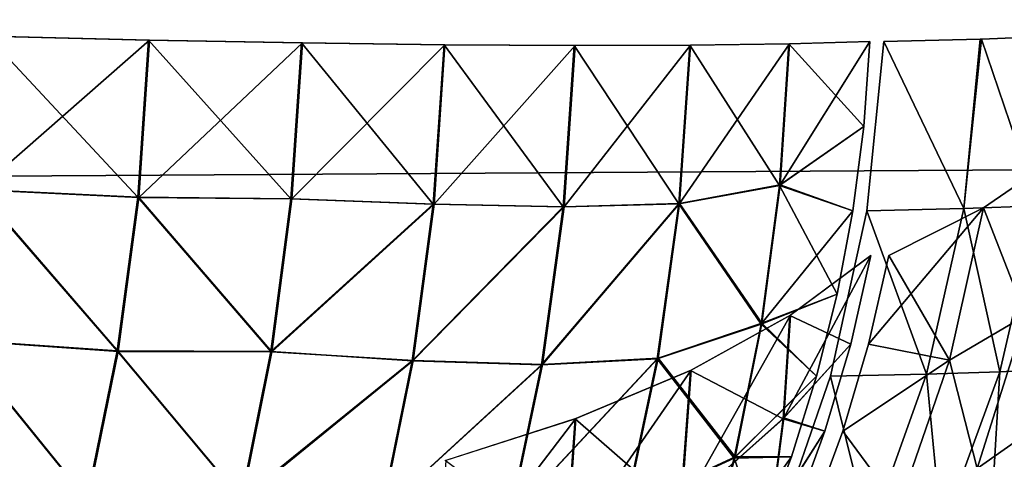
# Model space of a CAD drawing. Header units: millimetres. Extents: x -125 to 125, y -4 to 54.
# Tile 508 of 612: x 76.155 to 77.621, y -0.716 to -0.06. Entities that reach past the tile are written whole.
import ezdxf

# ---------------------------------------------------------------- set-up
doc = ezdxf.new("R2010")
doc.units = ezdxf.units.MM
doc.header["$LTSCALE"] = 65.185185
for name, color, linetype in [('10', 7, 'CONTINUOUS'), ('100', 7, 'CONTINUOUS'), ('101', 7, 'CONTINUOUS'), ('102', 7, 'CONTINUOUS'), ('8', 7, 'CONTINUOUS'), ('87', 7, 'CONTINUOUS'), ('88', 7, 'CONTINUOUS'), ('89', 7, 'CONTINUOUS'), ('90', 7, 'CONTINUOUS'), ('99', 7, 'CONTINUOUS')]:
    doc.layers.add(name, color=color, linetype=linetype)

msp = doc.modelspace()

# ---------------------------------------------------------------- linework, layer by layer
at = {"layer": '10', "color": 7, "linetype": 'Continuous'}
for points in [[(123.901, 0, -124.9), (-123.8345, -1.5218, -124.8336), (-123.901, 0, -124.9), (123.901, 0, -124.9)], [(123.8345, -1.5218, -124.8336), (-123.8345, -1.5218, -124.8336), (123.901, 0, -124.9), (123.8345, -1.5218, -124.8336)]]:
    msp.add_3dface(points, dxfattribs=at)
at = {"layer": '100', "color": 7, "linetype": 'Continuous'}
for points in [[(77.653, -0.5015, -108.3097), (77.698, -0.2667, -108.2998), (77.5901, -0.3407, -107.9392), (77.653, -0.5015, -108.3097)], [(77.5395, -0.5677, -107.9551), (77.5901, -0.3407, -107.9392), (77.4189, -0.5442, -107.6027), (77.5395, -0.5677, -107.9551)], [(77.5901, -0.3407, -107.9392), (77.4491, -0.4119, -107.5902), (77.4189, -0.5442, -107.6027), (77.5901, -0.3407, -107.9392)], [(77.653, -0.5015, -108.3097), (77.5901, -0.3407, -107.9392), (77.5395, -0.5677, -107.9551), (77.653, -0.5015, -108.3097)], [(77.5809, -0.7293, -108.3256), (77.653, -0.5015, -108.3097), (77.5395, -0.5677, -107.9551), (77.5809, -0.7293, -108.3256)], [(77.5809, -0.7293, -108.3256), (77.6663, -0.6694, -108.6818), (77.653, -0.5015, -108.3097), (77.5809, -0.7293, -108.3256)], [(77.3806, -0.674, -107.6186), (77.5395, -0.5677, -107.9551), (77.4189, -0.5442, -107.6027), (77.3806, -0.674, -107.6186)], [(77.464, -0.7871, -107.9788), (77.5395, -0.5677, -107.9551), (77.3806, -0.674, -107.6186), (77.464, -0.7871, -107.9788)], [(77.464, -0.7871, -107.9788), (77.5809, -0.7293, -108.3256), (77.5395, -0.5677, -107.9551), (77.464, -0.7871, -107.9788)], [(77.3341, -0.8007, -107.6378), (77.464, -0.7871, -107.9788), (77.3806, -0.674, -107.6186), (77.3341, -0.8007, -107.6378)], [(77.5708, -0.8955, -108.6944), (77.6278, -0.8429, -109.0487), (77.6663, -0.6694, -108.6818), (77.5708, -0.8955, -108.6944)], [(77.5708, -0.8955, -108.6944), (77.6663, -0.6694, -108.6818), (77.5809, -0.7293, -108.3256), (77.5708, -0.8955, -108.6944)]]:
    msp.add_3dface(points, dxfattribs=at)
at = {"layer": '101', "color": 7, "linetype": 'Continuous'}
for points in [[(77.3925, -0.5442, -107.5388), (77.4227, -0.4119, -107.5263), (77.2928, -0.654, -107.4058), (77.3925, -0.5442, -107.5388)], [(77.2928, -0.654, -107.4058), (77.4227, -0.4119, -107.5263), (77.3026, -0.5008, -107.3267), (77.2928, -0.654, -107.4058)], [(77.3026, -0.5008, -107.3267), (77.1551, -0.5826, -107.1403), (77.1398, -0.7908, -107.2511), (77.3026, -0.5008, -107.3267)], [(77.2928, -0.654, -107.4058), (77.3026, -0.5008, -107.3267), (77.1398, -0.7908, -107.2511), (77.2928, -0.654, -107.4058)], [(77.3541, -0.674, -107.5547), (77.3925, -0.5442, -107.5388), (77.2928, -0.654, -107.4058), (77.3541, -0.674, -107.5547)], [(77.1398, -0.7908, -107.2511), (77.1551, -0.5826, -107.1403), (76.9695, -0.8506, -107.0746), (77.1398, -0.7908, -107.2511)], [(77.1551, -0.5826, -107.1403), (76.9832, -0.6551, -106.9718), (76.9695, -0.8506, -107.0746), (77.1551, -0.5826, -107.1403)], [(76.9695, -0.8506, -107.0746), (76.9832, -0.6551, -106.9718), (76.7745, -0.9283, -106.9356), (76.9695, -0.8506, -107.0746)], [(76.9832, -0.6551, -106.9718), (76.7897, -0.7173, -106.8239), (76.7745, -0.9283, -106.9356), (76.9832, -0.6551, -106.9718)], [(77.2742, -0.7996, -107.4967), (77.2928, -0.654, -107.4058), (77.1398, -0.7908, -107.2511), (77.2742, -0.7996, -107.4967)], [(77.2742, -0.7996, -107.4967), (77.3541, -0.674, -107.5547), (77.2928, -0.654, -107.4058), (77.2742, -0.7996, -107.4967)], [(77.3077, -0.8007, -107.5739), (77.3541, -0.674, -107.5547), (77.2742, -0.7996, -107.4967), (77.3077, -0.8007, -107.5739)]]:
    msp.add_3dface(points, dxfattribs=at)
at = {"layer": '102', "color": 7, "linetype": 'Continuous'}
for points in [[(76.0916, -0.3135, -111.8844), (76.1071, -0.0849, -111.9041), (76.3307, -0.3248, -111.8059), (76.0916, -0.3135, -111.8844)], [(76.1071, -0.0849, -111.9041), (76.3465, -0.0906, -111.8261), (76.3307, -0.3248, -111.8059), (76.1071, -0.0849, -111.9041)], [(76.3307, -0.3248, -111.8059), (76.3465, -0.0906, -111.8261), (76.5588, -0.3271, -111.6988), (76.3307, -0.3248, -111.8059)], [(76.3465, -0.0906, -111.8261), (76.5743, -0.0948, -111.7185), (76.5588, -0.3271, -111.6988), (76.3465, -0.0906, -111.8261)], [(76.5588, -0.3271, -111.6988), (76.5743, -0.0948, -111.7185), (76.7707, -0.3355, -111.5628), (76.5588, -0.3271, -111.6988)], [(76.5743, -0.0948, -111.7185), (76.7868, -0.0975, -111.5832), (76.7707, -0.3355, -111.5628), (76.5743, -0.0948, -111.7185)], [(76.7707, -0.3355, -111.5628), (76.7868, -0.0975, -111.5832), (76.9641, -0.3394, -111.4013), (76.7707, -0.3355, -111.5628)], [(76.7868, -0.0975, -111.5832), (76.9806, -0.0986, -111.4223), (76.9641, -0.3394, -111.4013), (76.7868, -0.0975, -111.5832)], [(76.9641, -0.3394, -111.4013), (76.9806, -0.0986, -111.4223), (77.1364, -0.3346, -111.2175), (76.9641, -0.3394, -111.4013)], [(76.9806, -0.0986, -111.4223), (77.1527, -0.0982, -111.2383), (77.1364, -0.3346, -111.2175), (76.9806, -0.0986, -111.4223)], [(77.1364, -0.3346, -111.2175), (77.1527, -0.0982, -111.2383), (77.2862, -0.3073, -111.0163), (77.1364, -0.3346, -111.2175)], [(77.1527, -0.0982, -111.2383), (77.3003, -0.0962, -111.0342), (77.2862, -0.3073, -111.0163), (77.1527, -0.0982, -111.2383)], [(77.2862, -0.3073, -111.0163), (77.3003, -0.0962, -111.0342), (77.412, -0.2193, -110.8092), (77.2862, -0.3073, -111.0163)], [(77.3003, -0.0962, -111.0342), (77.421, -0.0927, -110.8133), (77.412, -0.2193, -110.8092), (77.3003, -0.0962, -111.0342)], [(77.3957, -0.3451, -110.8016), (77.2862, -0.3073, -111.0163), (77.412, -0.2193, -110.8092), (77.3957, -0.3451, -110.8016)], [(77.259, -0.5142, -110.9776), (77.1364, -0.3346, -111.2175), (77.2862, -0.3073, -111.0163), (77.259, -0.5142, -110.9776)], [(77.259, -0.5142, -110.9776), (77.2862, -0.3073, -111.0163), (77.3723, -0.4694, -110.7906), (77.259, -0.5142, -110.9776)], [(77.3723, -0.4694, -110.7906), (77.2862, -0.3073, -111.0163), (77.3957, -0.3451, -110.8016), (77.3723, -0.4694, -110.7906)], [(76.0615, -0.5374, -111.8415), (76.0916, -0.3135, -111.8844), (76.3, -0.5542, -111.7623), (76.0615, -0.5374, -111.8415)], [(76.3, -0.5542, -111.7623), (76.0916, -0.3135, -111.8844), (76.3307, -0.3248, -111.8059), (76.3, -0.5542, -111.7623)], [(76.3, -0.5542, -111.7623), (76.3307, -0.3248, -111.8059), (76.5289, -0.555, -111.6564), (76.3, -0.5542, -111.7623)], [(76.5289, -0.555, -111.6564), (76.3307, -0.3248, -111.8059), (76.5588, -0.3271, -111.6988), (76.5289, -0.555, -111.6564)], [(76.5289, -0.555, -111.6564), (76.5588, -0.3271, -111.6988), (76.7707, -0.3355, -111.5628), (76.5289, -0.555, -111.6564)], [(76.7395, -0.5688, -111.5184), (76.5289, -0.555, -111.6564), (76.7707, -0.3355, -111.5628), (76.7395, -0.5688, -111.5184)], [(76.7395, -0.5688, -111.5184), (76.7707, -0.3355, -111.5628), (76.9641, -0.3394, -111.4013), (76.7395, -0.5688, -111.5184)], [(76.9319, -0.5751, -111.3554), (76.9641, -0.3394, -111.4013), (77.1364, -0.3346, -111.2175), (76.9319, -0.5751, -111.3554)], [(77.1044, -0.5659, -111.1719), (76.9319, -0.5751, -111.3554), (77.1364, -0.3346, -111.2175), (77.1044, -0.5659, -111.1719)], [(77.1044, -0.5659, -111.1719), (77.1364, -0.3346, -111.2175), (77.259, -0.5142, -110.9776), (77.1044, -0.5659, -111.1719)], [(76.9319, -0.5751, -111.3554), (76.7395, -0.5688, -111.5184), (76.9641, -0.3394, -111.4013), (76.9319, -0.5751, -111.3554)], [(77.3417, -0.5919, -110.7764), (77.259, -0.5142, -110.9776), (77.3723, -0.4694, -110.7906), (77.3417, -0.5919, -110.7764)], [(77.2189, -0.7142, -110.9188), (77.1044, -0.5659, -111.1719), (77.259, -0.5142, -110.9776), (77.2189, -0.7142, -110.9188)], [(77.2189, -0.7142, -110.9188), (77.259, -0.5142, -110.9776), (77.3417, -0.5919, -110.7764), (77.2189, -0.7142, -110.9188)], [(76.0171, -0.7533, -111.7762), (76.0615, -0.5374, -111.8415), (76.2548, -0.7757, -111.6958), (76.0171, -0.7533, -111.7762)], [(76.2548, -0.7757, -111.6958), (76.0615, -0.5374, -111.8415), (76.3, -0.5542, -111.7623), (76.2548, -0.7757, -111.6958)], [(76.2548, -0.7757, -111.6958), (76.3, -0.5542, -111.7623), (76.4849, -0.7752, -111.5917), (76.2548, -0.7757, -111.6958)], [(76.4849, -0.7752, -111.5917), (76.3, -0.5542, -111.7623), (76.5289, -0.555, -111.6564), (76.4849, -0.7752, -111.5917)], [(76.4849, -0.7752, -111.5917), (76.5289, -0.555, -111.6564), (76.7395, -0.5688, -111.5184), (76.4849, -0.7752, -111.5917)], [(76.6935, -0.7939, -111.4508), (76.4849, -0.7752, -111.5917), (76.7395, -0.5688, -111.5184), (76.6935, -0.7939, -111.4508)], [(76.6935, -0.7939, -111.4508), (76.7395, -0.5688, -111.5184), (76.9319, -0.5751, -111.3554), (76.6935, -0.7939, -111.4508)], [(76.8844, -0.8021, -111.2853), (76.9319, -0.5751, -111.3554), (77.1044, -0.5659, -111.1719), (76.8844, -0.8021, -111.2853)], [(77.0573, -0.7884, -111.1023), (76.8844, -0.8021, -111.2853), (77.1044, -0.5659, -111.1719), (77.0573, -0.7884, -111.1023)], [(77.0573, -0.7884, -111.1023), (77.1044, -0.5659, -111.1719), (77.2189, -0.7142, -110.9188), (77.0573, -0.7884, -111.1023)], [(76.8844, -0.8021, -111.2853), (76.6935, -0.7939, -111.4508), (76.9319, -0.5751, -111.3554), (76.8844, -0.8021, -111.2853)], [(77.3042, -0.712, -110.7589), (77.2189, -0.7142, -110.9188), (77.3417, -0.5919, -110.7764), (77.3042, -0.712, -110.7589)], [(77.1666, -0.9045, -110.8406), (77.0573, -0.7884, -111.1023), (77.2189, -0.7142, -110.9188), (77.1666, -0.9045, -110.8406)], [(77.1666, -0.9045, -110.8406), (77.2189, -0.7142, -110.9188), (77.2598, -0.8292, -110.7382), (77.1666, -0.9045, -110.8406)], [(77.2598, -0.8292, -110.7382), (77.2189, -0.7142, -110.9188), (77.3042, -0.712, -110.7589), (77.2598, -0.8292, -110.7382)]]:
    msp.add_3dface(points, dxfattribs=at)
at = {"layer": '8', "color": 7, "linetype": 'Continuous'}
for points in [[(-123.8345, -1.5218, 124.8336), (123.8345, -1.5218, 124.8336), (-123.901, 0, 124.9), (-123.8345, -1.5218, 124.8336)], [(-123.901, 0, 124.9), (123.8345, -1.5218, 124.8336), (123.901, 0, 124.9), (-123.901, 0, 124.9)]]:
    msp.add_3dface(points, dxfattribs=at)
at = {"layer": '87', "color": 7, "linetype": 'Continuous'}
for points in [[(77.6934, -0.0848, 110.0648), (77.5871, -0.0891, 110.4142), (77.6718, -0.3377, 110.0401), (77.6934, -0.0848, 110.0648)], [(77.4416, -0.0927, 110.7691), (77.4164, -0.3451, 110.7573), (77.5612, -0.3418, 110.405), (77.4416, -0.0927, 110.7691)], [(77.5854, -0.0891, 110.4189), (77.4416, -0.0927, 110.7691), (77.5612, -0.3418, 110.405), (77.5854, -0.0891, 110.4189)], [(77.5871, -0.0891, 110.4142), (77.5612, -0.3418, 110.405), (77.6718, -0.3377, 110.0401), (77.5871, -0.0891, 110.4142)], [(77.5871, -0.0891, 110.4142), (77.5854, -0.0891, 110.4189), (77.5612, -0.3418, 110.405), (77.5871, -0.0891, 110.4142)], [(77.4164, -0.3451, 110.7573), (77.3624, -0.5919, 110.7321), (77.5053, -0.589, 110.3852), (77.4164, -0.3451, 110.7573)], [(77.5612, -0.3418, 110.405), (77.4164, -0.3451, 110.7573), (77.5053, -0.589, 110.3852), (77.5612, -0.3418, 110.405)], [(77.5612, -0.3418, 110.405), (77.5053, -0.589, 110.3852), (77.6147, -0.5854, 110.0259), (77.5612, -0.3418, 110.405)], [(77.6718, -0.3377, 110.0401), (77.5612, -0.3418, 110.405), (77.6147, -0.5854, 110.0259), (77.6718, -0.3377, 110.0401)], [(77.6718, -0.3377, 110.0401), (77.6147, -0.5854, 110.0259), (77.6893, -0.5812, 109.6576), (77.6718, -0.3377, 110.0401)], [(77.6147, -0.5854, 110.0259), (77.5053, -0.589, 110.3852), (77.5275, -0.8236, 110.0041), (77.6147, -0.5854, 110.0259)], [(77.6147, -0.5854, 110.0259), (77.5275, -0.8236, 110.0041), (77.6008, -0.82, 109.6444), (77.6147, -0.5854, 110.0259)], [(77.6893, -0.5812, 109.6576), (77.6008, -0.82, 109.6444), (77.6393, -0.8159, 109.2803), (77.6893, -0.5812, 109.6576)], [(77.6893, -0.5812, 109.6576), (77.6147, -0.5854, 110.0259), (77.6008, -0.82, 109.6444), (77.6893, -0.5812, 109.6576)], [(77.3624, -0.5919, 110.7321), (77.2805, -0.8292, 110.6939), (77.4204, -0.8267, 110.3551), (77.3624, -0.5919, 110.7321)], [(77.5053, -0.589, 110.3852), (77.3624, -0.5919, 110.7321), (77.4204, -0.8267, 110.3551), (77.5053, -0.589, 110.3852)], [(77.5053, -0.589, 110.3852), (77.4204, -0.8267, 110.3551), (77.5275, -0.8236, 110.0041), (77.5053, -0.589, 110.3852)]]:
    msp.add_3dface(points, dxfattribs=at)
at = {"layer": '88', "color": 7, "linetype": 'Continuous'}
for points in [[(77.698, -0.2667, 108.2998), (77.653, -0.5015, 108.3097), (77.5901, -0.3407, 107.9392), (77.698, -0.2667, 108.2998)], [(77.5901, -0.3407, 107.9392), (77.5395, -0.5677, 107.9551), (77.4491, -0.4119, 107.5902), (77.5901, -0.3407, 107.9392)], [(77.5901, -0.3407, 107.9392), (77.653, -0.5015, 108.3097), (77.5395, -0.5677, 107.9551), (77.5901, -0.3407, 107.9392)], [(77.4491, -0.4119, 107.5902), (77.5395, -0.5677, 107.9551), (77.4189, -0.5442, 107.6027), (77.4491, -0.4119, 107.5902)], [(77.653, -0.5015, 108.3097), (77.5809, -0.7293, 108.3256), (77.5395, -0.5677, 107.9551), (77.653, -0.5015, 108.3097)], [(77.653, -0.5015, 108.3097), (77.6663, -0.6694, 108.6818), (77.5809, -0.7293, 108.3256), (77.653, -0.5015, 108.3097)], [(77.4189, -0.5442, 107.6027), (77.5395, -0.5677, 107.9551), (77.3806, -0.674, 107.6186), (77.4189, -0.5442, 107.6027)], [(77.5395, -0.5677, 107.9551), (77.464, -0.7871, 107.9788), (77.3806, -0.674, 107.6186), (77.5395, -0.5677, 107.9551)], [(77.5395, -0.5677, 107.9551), (77.5809, -0.7293, 108.3256), (77.464, -0.7871, 107.9788), (77.5395, -0.5677, 107.9551)], [(77.3806, -0.674, 107.6186), (77.464, -0.7871, 107.9788), (77.3341, -0.8007, 107.6378), (77.3806, -0.674, 107.6186)], [(77.6663, -0.6694, 108.6818), (77.5708, -0.8955, 108.6944), (77.5809, -0.7293, 108.3256), (77.6663, -0.6694, 108.6818)], [(77.5708, -0.8955, 108.6944), (77.6663, -0.6694, 108.6818), (77.6278, -0.8429, 109.0487), (77.5708, -0.8955, 108.6944)]]:
    msp.add_3dface(points, dxfattribs=at)
at = {"layer": '89', "color": 7, "linetype": 'Continuous'}
for points in [[(77.3017, -0.5014, 107.3253), (77.4227, -0.4119, 107.5263), (77.3925, -0.5442, 107.5388), (77.3017, -0.5014, 107.3253)], [(77.3017, -0.5014, 107.3253), (77.2917, -0.6555, 107.4049), (77.154, -0.5831, 107.139), (77.3017, -0.5014, 107.3253)], [(77.2917, -0.6555, 107.4049), (77.3017, -0.5014, 107.3253), (77.3925, -0.5442, 107.5388), (77.2917, -0.6555, 107.4049)], [(77.3541, -0.674, 107.5547), (77.2917, -0.6555, 107.4049), (77.3925, -0.5442, 107.5388), (77.3541, -0.674, 107.5547)], [(77.154, -0.5831, 107.139), (77.1386, -0.792, 107.2502), (76.9819, -0.6556, 106.9707), (77.154, -0.5831, 107.139)], [(77.154, -0.5831, 107.139), (77.2917, -0.6555, 107.4049), (77.1386, -0.792, 107.2502), (77.154, -0.5831, 107.139)], [(76.9819, -0.6556, 106.9707), (76.9682, -0.8515, 107.0737), (76.7883, -0.7177, 106.8229), (76.9819, -0.6556, 106.9707)], [(76.9819, -0.6556, 106.9707), (77.1386, -0.792, 107.2502), (76.9682, -0.8515, 107.0737), (76.9819, -0.6556, 106.9707)], [(77.2917, -0.6555, 107.4049), (77.273, -0.8019, 107.4964), (77.1386, -0.792, 107.2502), (77.2917, -0.6555, 107.4049)], [(77.273, -0.8019, 107.4964), (77.2917, -0.6555, 107.4049), (77.3541, -0.674, 107.5547), (77.273, -0.8019, 107.4964)], [(77.3077, -0.8007, 107.5739), (77.273, -0.8019, 107.4964), (77.3541, -0.674, 107.5547), (77.3077, -0.8007, 107.5739)]]:
    msp.add_3dface(points, dxfattribs=at)
at = {"layer": '90', "color": 7, "linetype": 'Continuous'}
for points in [[(76.1088, -0.085, 111.9037), (76.0933, -0.314, 111.8839), (76.3482, -0.0906, 111.8254), (76.1088, -0.085, 111.9037)], [(76.3482, -0.0906, 111.8254), (76.0933, -0.314, 111.8839), (76.3324, -0.3251, 111.8053), (76.3482, -0.0906, 111.8254)], [(76.3482, -0.0906, 111.8254), (76.3324, -0.3251, 111.8053), (76.5758, -0.0948, 111.7177), (76.3482, -0.0906, 111.8254)], [(76.5758, -0.0948, 111.7177), (76.3324, -0.3251, 111.8053), (76.5603, -0.3274, 111.698), (76.5758, -0.0948, 111.7177)], [(76.5758, -0.0948, 111.7177), (76.5603, -0.3274, 111.698), (76.7882, -0.0975, 111.5822), (76.5758, -0.0948, 111.7177)], [(76.7882, -0.0975, 111.5822), (76.5603, -0.3274, 111.698), (76.7722, -0.3353, 111.5617), (76.7882, -0.0975, 111.5822)], [(76.7882, -0.0975, 111.5822), (76.7722, -0.3353, 111.5617), (76.9819, -0.0986, 111.4211), (76.7882, -0.0975, 111.5822)], [(76.9819, -0.0986, 111.4211), (76.7722, -0.3353, 111.5617), (76.9655, -0.3391, 111.4001), (76.9819, -0.0986, 111.4211)], [(76.9819, -0.0986, 111.4211), (76.9655, -0.3391, 111.4001), (77.1538, -0.0982, 111.2369), (76.9819, -0.0986, 111.4211)], [(77.1538, -0.0982, 111.2369), (76.9655, -0.3391, 111.4001), (77.1376, -0.3341, 111.2162), (77.1538, -0.0982, 111.2369)], [(77.3012, -0.0962, 111.0327), (77.1376, -0.3341, 111.2162), (77.2872, -0.3064, 111.0149), (77.3012, -0.0962, 111.0327)], [(77.1538, -0.0982, 111.2369), (77.1376, -0.3341, 111.2162), (77.3012, -0.0962, 111.0327), (77.1538, -0.0982, 111.2369)], [(77.3012, -0.0962, 111.0327), (77.2872, -0.3064, 111.0149), (77.421, -0.0927, 110.8133), (77.3012, -0.0962, 111.0327)], [(77.421, -0.0927, 110.8133), (77.2872, -0.3064, 111.0149), (77.412, -0.2193, 110.8092), (77.421, -0.0927, 110.8133)], [(77.412, -0.2193, 110.8092), (77.2872, -0.3064, 111.0149), (77.3957, -0.3451, 110.8016), (77.412, -0.2193, 110.8092)], [(77.2872, -0.3064, 111.0149), (77.1376, -0.3341, 111.2162), (77.2602, -0.5125, 110.9765), (77.2872, -0.3064, 111.0149)], [(77.2872, -0.3064, 111.0149), (77.2602, -0.5125, 110.9765), (77.3957, -0.3451, 110.8016), (77.2872, -0.3064, 111.0149)], [(76.0933, -0.314, 111.8839), (76.063, -0.5383, 111.8409), (76.3016, -0.5549, 111.7615), (76.0933, -0.314, 111.8839)], [(76.3324, -0.3251, 111.8053), (76.0933, -0.314, 111.8839), (76.3016, -0.5549, 111.7615), (76.3324, -0.3251, 111.8053)], [(76.3324, -0.3251, 111.8053), (76.3016, -0.5549, 111.7615), (76.5303, -0.5555, 111.6554), (76.3324, -0.3251, 111.8053)], [(76.5603, -0.3274, 111.698), (76.3324, -0.3251, 111.8053), (76.5303, -0.5555, 111.6554), (76.5603, -0.3274, 111.698)], [(76.5603, -0.3274, 111.698), (76.5303, -0.5555, 111.6554), (76.7722, -0.3353, 111.5617), (76.5603, -0.3274, 111.698)], [(76.7722, -0.3353, 111.5617), (76.5303, -0.5555, 111.6554), (76.741, -0.5683, 111.5175), (76.7722, -0.3353, 111.5617)], [(76.7722, -0.3353, 111.5617), (76.741, -0.5683, 111.5175), (76.9655, -0.3391, 111.4001), (76.7722, -0.3353, 111.5617)], [(77.1376, -0.3341, 111.2162), (76.9333, -0.5745, 111.3543), (77.1057, -0.5649, 111.1708), (77.1376, -0.3341, 111.2162)], [(76.9655, -0.3391, 111.4001), (76.9333, -0.5745, 111.3543), (77.1376, -0.3341, 111.2162), (76.9655, -0.3391, 111.4001)], [(77.1376, -0.3341, 111.2162), (77.1057, -0.5649, 111.1708), (77.2602, -0.5125, 110.9765), (77.1376, -0.3341, 111.2162)], [(76.9655, -0.3391, 111.4001), (76.741, -0.5683, 111.5175), (76.9333, -0.5745, 111.3543), (76.9655, -0.3391, 111.4001)], [(77.3957, -0.3451, 110.8016), (77.2602, -0.5125, 110.9765), (77.3723, -0.4694, 110.7906), (77.3957, -0.3451, 110.8016)], [(77.3723, -0.4694, 110.7906), (77.2602, -0.5125, 110.9765), (77.3417, -0.5919, 110.7764), (77.3723, -0.4694, 110.7906)], [(77.2602, -0.5125, 110.9765), (77.1057, -0.5649, 111.1708), (77.2204, -0.7118, 110.9181), (77.2602, -0.5125, 110.9765)], [(77.2602, -0.5125, 110.9765), (77.2204, -0.7118, 110.9181), (77.3417, -0.5919, 110.7764), (77.2602, -0.5125, 110.9765)], [(76.063, -0.5383, 111.8409), (76.0185, -0.7547, 111.7753), (76.2563, -0.7766, 111.6948), (76.063, -0.5383, 111.8409)], [(76.3016, -0.5549, 111.7615), (76.063, -0.5383, 111.8409), (76.2563, -0.7766, 111.6948), (76.3016, -0.5549, 111.7615)], [(76.3016, -0.5549, 111.7615), (76.2563, -0.7766, 111.6948), (76.4862, -0.776, 111.5906), (76.3016, -0.5549, 111.7615)], [(76.5303, -0.5555, 111.6554), (76.3016, -0.5549, 111.7615), (76.4862, -0.776, 111.5906), (76.5303, -0.5555, 111.6554)], [(76.5303, -0.5555, 111.6554), (76.4862, -0.776, 111.5906), (76.741, -0.5683, 111.5175), (76.5303, -0.5555, 111.6554)], [(76.741, -0.5683, 111.5175), (76.4862, -0.776, 111.5906), (76.6951, -0.7932, 111.45), (76.741, -0.5683, 111.5175)], [(76.741, -0.5683, 111.5175), (76.6951, -0.7932, 111.45), (76.9333, -0.5745, 111.3543), (76.741, -0.5683, 111.5175)], [(77.1057, -0.5649, 111.1708), (76.8859, -0.8012, 111.2844), (77.0587, -0.7871, 111.1014), (77.1057, -0.5649, 111.1708)], [(76.9333, -0.5745, 111.3543), (76.8859, -0.8012, 111.2844), (77.1057, -0.5649, 111.1708), (76.9333, -0.5745, 111.3543)], [(77.1057, -0.5649, 111.1708), (77.0587, -0.7871, 111.1014), (77.2204, -0.7118, 110.9181), (77.1057, -0.5649, 111.1708)], [(76.9333, -0.5745, 111.3543), (76.6951, -0.7932, 111.45), (76.8859, -0.8012, 111.2844), (76.9333, -0.5745, 111.3543)], [(77.3417, -0.5919, 110.7764), (77.2204, -0.7118, 110.9181), (77.3042, -0.712, 110.7589), (77.3417, -0.5919, 110.7764)], [(77.2204, -0.7118, 110.9181), (77.0587, -0.7871, 111.1014), (77.1685, -0.9014, 110.8405), (77.2204, -0.7118, 110.9181)], [(77.2204, -0.7118, 110.9181), (77.1685, -0.9014, 110.8405), (77.3042, -0.712, 110.7589), (77.2204, -0.7118, 110.9181)], [(77.3042, -0.712, 110.7589), (77.1685, -0.9014, 110.8405), (77.2598, -0.8292, 110.7382), (77.3042, -0.712, 110.7589)]]:
    msp.add_3dface(points, dxfattribs=at)
at = {"layer": '99', "color": 7, "linetype": 'Continuous'}
for points in [[(77.6718, -0.3377, -110.0401), (77.5871, -0.0891, -110.4142), (77.6934, -0.0848, -110.0648), (77.6718, -0.3377, -110.0401)], [(77.4416, -0.0927, -110.7691), (77.5612, -0.3418, -110.405), (77.4164, -0.3451, -110.7573), (77.4416, -0.0927, -110.7691)], [(77.5854, -0.0891, -110.4189), (77.5612, -0.3418, -110.405), (77.4416, -0.0927, -110.7691), (77.5854, -0.0891, -110.4189)], [(77.5612, -0.3418, -110.405), (77.5871, -0.0891, -110.4142), (77.6718, -0.3377, -110.0401), (77.5612, -0.3418, -110.405)], [(77.5871, -0.0891, -110.4142), (77.5612, -0.3418, -110.405), (77.5854, -0.0891, -110.4189), (77.5871, -0.0891, -110.4142)], [(77.4164, -0.3451, -110.7573), (77.5053, -0.589, -110.3852), (77.3624, -0.5919, -110.7321), (77.4164, -0.3451, -110.7573)], [(77.5612, -0.3418, -110.405), (77.5053, -0.589, -110.3852), (77.4164, -0.3451, -110.7573), (77.5612, -0.3418, -110.405)], [(77.5053, -0.589, -110.3852), (77.5612, -0.3418, -110.405), (77.6147, -0.5854, -110.0259), (77.5053, -0.589, -110.3852)], [(77.6147, -0.5854, -110.0259), (77.5612, -0.3418, -110.405), (77.6718, -0.3377, -110.0401), (77.6147, -0.5854, -110.0259)], [(77.6147, -0.5854, -110.0259), (77.6718, -0.3377, -110.0401), (77.6893, -0.5812, -109.6576), (77.6147, -0.5854, -110.0259)], [(77.5275, -0.8236, -110.0041), (77.5053, -0.589, -110.3852), (77.6147, -0.5854, -110.0259), (77.5275, -0.8236, -110.0041)], [(77.5275, -0.8236, -110.0041), (77.6147, -0.5854, -110.0259), (77.6008, -0.82, -109.6444), (77.5275, -0.8236, -110.0041)], [(77.6008, -0.82, -109.6444), (77.6893, -0.5812, -109.6576), (77.6393, -0.8159, -109.2803), (77.6008, -0.82, -109.6444)], [(77.6008, -0.82, -109.6444), (77.6147, -0.5854, -110.0259), (77.6893, -0.5812, -109.6576), (77.6008, -0.82, -109.6444)], [(77.3624, -0.5919, -110.7321), (77.4204, -0.8267, -110.3551), (77.2805, -0.8292, -110.6939), (77.3624, -0.5919, -110.7321)], [(77.5053, -0.589, -110.3852), (77.4204, -0.8267, -110.3551), (77.3624, -0.5919, -110.7321), (77.5053, -0.589, -110.3852)], [(77.4204, -0.8267, -110.3551), (77.5053, -0.589, -110.3852), (77.5275, -0.8236, -110.0041), (77.4204, -0.8267, -110.3551)]]:
    msp.add_3dface(points, dxfattribs=at)

doc.saveas('drawing.dxf')
